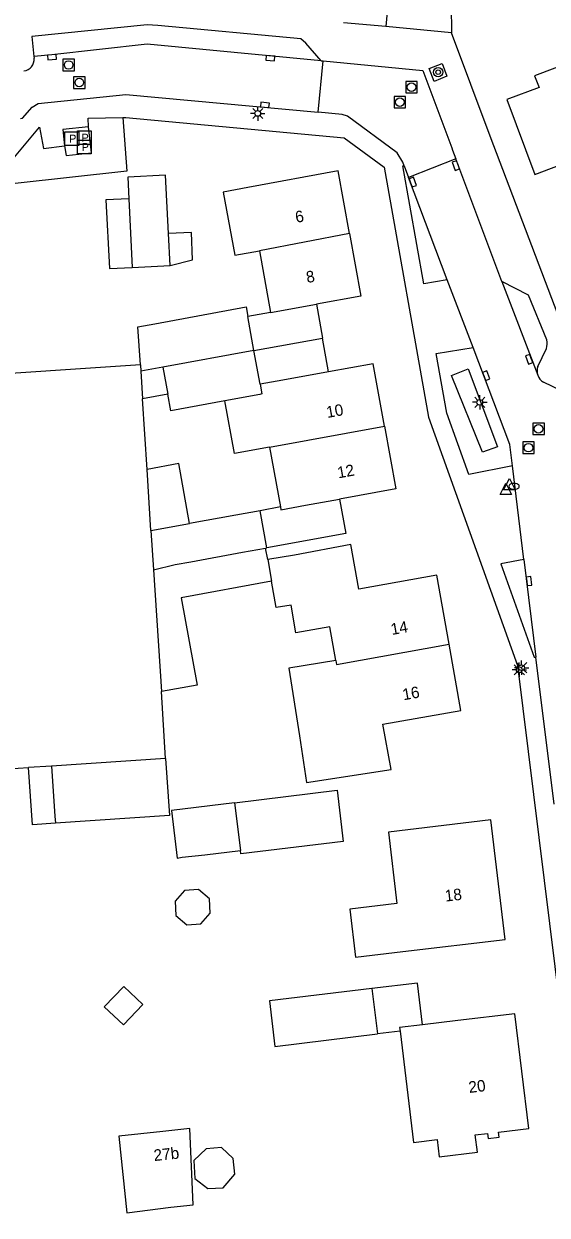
# Model space of a CAD drawing. Extents: x 140000 to 143000, y 403500 to 406000.
# Drawn here: x 140607.1 to 140652.7, y 403984.8 to 404088.8 of the extents above; entities that cross this region are included whole.
import ezdxf

# ---------------------------------------------------------------- set-up
doc = ezdxf.new("R2010")
doc.units = 0
for name, color, linetype in [('gg-anno-huisnummerreeks BGT', 7, 'Continuous'), ('gg-bbg-bijgebouw', 7, 'Continuous'), ('gg-bbg-hoofdgebouw', 7, 'Continuous'), ('gg-bbg-luifel en loopbrug', 7, 'Continuous'), ('gg-bbg-overig bouwwerk', 7, 'Continuous'), ('gg-bbg-tussenscheiding', 7, 'Continuous'), ('gg-knt-verharding', 7, 'Continuous'), ('gg-knt-verharding nz', 7, 'Continuous'), ('gg-kwrk-betonelement', 7, 'Continuous'), ('gt-grn-groengrens', 7, 'Continuous'), ('gt-symb-boom', 7, 'Continuous'), ('gt-symb-brandkraan', 7, 'Continuous'), ('gt-symb-brandput', 7, 'Continuous'), ('gt-symb-kolk', 7, 'Continuous'), ('gt-symb-lichtmast', 7, 'Continuous'), ('gt-symb-rioolschacht', 7, 'Continuous'), ('gt-symb-waterafsluiter', 7, 'Continuous')]:
    doc.layers.add(name, color=color, linetype=linetype)

# ---------------------------------------------------------------- blocks, each defined once
blk = doc.blocks.new('gt0-KOLK')
at = {"layer": 'gt-symb-kolk'}
blk.add_lwpolyline([(0, 0), (0.38, 0), (0.38, 0.4), (-0.37, 0.4), (-0.37, 0), (0, 0)], dxfattribs=at)
blk = doc.blocks.new('gt0-BR')
at = {"layer": 'gt-symb-brandkraan'}
for centre, radius, start, end in [((-0.24, 0), 0.206, 107.5669, 252.4331), ((0.6, -2.66), 3, 106.892, 107.5669), ((0, -0.69), 0.938, 73.108, 106.892), ((-0.6, -2.66), 3, 72.4331, 73.108), ((0.24, 0), 0.206, 287.567, 72.4331), ((0.6, 2.66), 3, 252.4331, 253.108), ((0, 0.69), 0.938, 253.108, 286.8921), ((-0.6, 2.66), 3, 286.8921, 287.567)]:
    blk.add_arc(centre, radius, start, end, dxfattribs=at)
blk = doc.blocks.new('gt0-RS')
at = {"layer": 'gt-symb-rioolschacht'}
blk.add_lwpolyline([(-0.5, -0.5), (0.5, -0.5), (0.5, 0.5), (-0.5, 0.5)], close=True, dxfattribs=at)
blk.add_circle((0, 0), 0.375, dxfattribs=at)
blk = doc.blocks.new('gt0-LMAST')
at = {"layer": 'gt-symb-lichtmast'}
for p, q in [((-0.18, 0.17), (-0.45, 0.44)), ((-0.01, 0.25), (-0.01, 0.62)), ((0.17, 0.17), (0.44, 0.44)), ((-0.26, 0), (-0.63, 0)), ((-0.18, -0.18), (-0.45, -0.45)), ((-0.01, -0.25), (-0.01, -0.63)), ((0.44, -0.45), (0.17, -0.18)), ((0.24, 0), (0.62, 0))]:
    blk.add_line(p, q, dxfattribs=at)
blk.add_circle((-0.01, 0), 0.25, dxfattribs=at)
blk = doc.blocks.new('gt0-BPUT')
at = {"layer": 'gt-symb-brandput'}
blk.add_lwpolyline([(-0.6, -0.6), (-0.6, 0.6), (0.6, 0.6), (0.6, -0.6)], close=True, dxfattribs=at)
blk.add_text('P', height=0.7, dxfattribs=at).set_placement((-0.23, -0.35))
blk = doc.blocks.new('gt0-BOOM')
at = {"layer": 'gt-symb-boom'}
for radius in [0.4, 0.2]:
    blk.add_circle((0, 0), radius, dxfattribs=at)
blk = doc.blocks.new('gt0-WAFSL')
at = {"layer": 'gt-symb-waterafsluiter'}
for p, q in [((-0.5, -0.33), (0, 0.67)), ((0, 0.67), (0.5, -0.33)), ((0.5, -0.33), (-0.5, -0.33))]:
    blk.add_line(p, q, dxfattribs=at)

msp = doc.modelspace()

# ---------------------------------------------------------------- linework, layer by layer
at = {"layer": 'gg-bbg-bijgebouw'}
for p, q in [((140616.22, 404073.53), (140616.52, 404067.54)), ((140619.83, 404067.72), (140619.69, 404070.5)), ((140616.52, 404067.54), (140619.83, 404067.72)), ((140627.14, 404060.3), (140626.6, 404063.26)), ((140627.69, 404057.34), (140627.14, 404060.3)), ((140619.19, 404058.84), (140619.62, 404056.47)), ((140628.27, 404043.07), (140627.67, 404046.31)), ((140618.16, 404044.57), (140621.53, 404045.19)), ((140628.15, 404043.05), (140628.27, 404043.07)), ((140625.45, 404020.82), (140625.96, 404016.66)), ((140637.42, 404004.61), (140637.9, 404000.65))]:
    msp.add_line(p, q, dxfattribs=at)
for points in [[(140619.69, 404070.5), (140619.42, 404075.6), (140616.13, 404075.42), (140616.22, 404073.53)], [(140617.24, 404059.04), (140617.02, 404062.36), (140618.49, 404062.62), (140626.45, 404064.09), (140626.6, 404063.26)], [(140619.19, 404058.84), (140619.19, 404058.84), (140617.27, 404058.49)], [(140624.59, 404055.9), (140619.89, 404055.04), (140619.62, 404056.47)], [(140627.67, 404046.31), (140625.55, 404045.92), (140621.53, 404045.19)], [(140618.38, 404041.15), (140620.26, 404041.61), (140621.64, 404041.86), (140626.14, 404042.68), (140628.15, 404043.05)], [(140609.49, 404024.03), (140609.78, 404019.64), (140609.82, 404019.04)], [(140619.44, 404024.68), (140619.77, 404019.7), (140609.82, 404019.04)], [(140625.45, 404020.82), (140634.39, 404021.91), (140634.93, 404017.45), (140625.99, 404016.36), (140625.96, 404016.66)], [(140637.42, 404004.61), (140628.48, 404003.53), (140628.96, 403999.56), (140637.9, 404000.65)]]:
    msp.add_lwpolyline(points, dxfattribs=at)
at = {"layer": 'gg-bbg-hoofdgebouw'}
for p, q in [((140627.62, 404068.99), (140628.58, 404063.61)), ((140628.58, 404063.61), (140632.58, 404064.34)), ((140617.27, 404058.49), (140617.43, 404056.06)), ((140617.82, 404049.91), (140617.43, 404056.06)), ((140628.49, 404051.85), (140629.45, 404046.64)), ((140618.16, 404044.57), (140617.82, 404049.91)), ((140628.34, 404042.06), (140628.68, 404040.15)), ((140618.38, 404041.15), (140619.07, 404030.52)), ((140619.44, 404024.68), (140619.07, 404030.52)), ((140602.27, 404023.55), (140607.49, 404023.9)), ((140609.49, 404024.03), (140607.49, 404023.9))]:
    msp.add_line(p, q, dxfattribs=at)
for points in [[(140655.53, 404084.57), (140655.14, 404085.6), (140651.61, 404084.27), (140652, 404083.25), (140649.19, 404082.19), (140651.64, 404075.66), (140655.39, 404077.07), (140655.51, 404076.76), (140659.55, 404078.28), (140659.43, 404078.59), (140662.9, 404079.89), (140660.44, 404086.42), (140655.53, 404084.57)], [(140635.46, 404070.49), (140634.47, 404075.96), (140626.61, 404074.52), (140624.45, 404074.12), (140625.46, 404068.6), (140627.62, 404068.99)], [(140635.46, 404070.49), (140636.45, 404065.04), (140632.58, 404064.34)], [(140638.53, 404053.68), (140637.54, 404059.12), (140633.65, 404058.42)], [(140617.24, 404059.04), (140585.01, 404056.89), (140585.21, 404053.56)], [(140633.65, 404058.42), (140629.65, 404057.7), (140627.69, 404057.34)], [(140628.49, 404051.85), (140625.43, 404051.3), (140624.59, 404055.9)], [(140638.53, 404053.68), (140639.52, 404048.22), (140634.6, 404047.33)], [(140629.45, 404046.64), (140629.49, 404046.4), (140631.62, 404046.79), (140634.6, 404047.33)], [(140644.16, 404034.67), (140643.08, 404040.69), (140636.29, 404039.46), (140635.58, 404043.35), (140630.66, 404042.44), (140628.34, 404042.06)], [(140634.27, 404033.23), (140633.75, 404036.18), (140630.79, 404035.66), (140630.37, 404038.08), (140629.09, 404037.85), (140628.68, 404040.15)], [(140634.27, 404033.23), (140630.17, 404032.58), (140631.11, 404026.66), (140631.73, 404022.6), (140639.09, 404023.72), (140638.39, 404027.67), (140645.19, 404028.88), (140644.16, 404034.67)], [(140635.98, 404007.34), (140640.12, 404007.83), (140649.05, 404008.88), (140647.79, 404019.33), (140638.86, 404018.25), (140639.61, 404012.02), (140635.49, 404011.53), (140635.98, 404007.34)], [(140639.88, 404000.89), (140641.06, 403991.18), (140643.1, 403991.43), (140643.28, 403989.93), (140646.62, 403990.34), (140646.44, 403991.83), (140647.49, 403991.96), (140647.55, 403991.52), (140648.52, 403991.64), (140648.45, 403992.08), (140651.1, 403992.4), (140649.88, 404002.41), (140644.92, 404001.81), (140641.83, 404001.44)], [(140641.83, 404001.44), (140639.84, 404001.2), (140639.88, 404000.89)], [(140616.06, 403985.03), (140619.88, 403985.53), (140621.83, 403985.73), (140621.54, 403992.38), (140619.19, 403992.13), (140615.36, 403991.73), (140616.06, 403985.03)]]:
    msp.add_lwpolyline(points, dxfattribs=at)
at = {"layer": 'gg-bbg-luifel en loopbrug'}
for p, q in [((140632.58, 404064.34), (140633.11, 404061.38)), ((140628.58, 404063.61), (140626.6, 404063.26)), ((140627.14, 404060.3), (140633.11, 404061.38)), ((140633.65, 404058.42), (140633.11, 404061.38)), ((140619.62, 404056.47), (140617.43, 404056.06)), ((140629.45, 404046.64), (140627.67, 404046.31)), ((140628.34, 404042.06), (140628.15, 404043.05)), ((140639.88, 404000.89), (140637.9, 404000.65))]:
    msp.add_line(p, q, dxfattribs=at)
for points in [[(140616.22, 404073.53), (140614.23, 404073.43), (140614.54, 404067.44), (140616.52, 404067.54)], [(140619.83, 404067.72), (140621.77, 404068.2), (140621.69, 404070.6), (140619.69, 404070.5)], [(140621.53, 404045.19), (140620.58, 404050.42), (140617.82, 404049.91)], [(140634.6, 404047.33), (140635.15, 404044.32), (140628.27, 404043.07)], [(140628.68, 404040.15), (140620.79, 404038.71), (140622.18, 404031.08), (140619.07, 404030.52)], [(140609.82, 404019.04), (140607.82, 404018.91), (140607.49, 404023.9)], [(140625.45, 404020.82), (140619.94, 404020.16), (140620.44, 404016), (140620.88, 404016.06), (140622.86, 404016.28), (140625.96, 404016.66)], [(140620.34, 404010.99), (140621.28, 404010.18), (140622.52, 404010.26), (140623.33, 404011.2), (140623.25, 404012.44), (140622.31, 404013.25), (140621.07, 404013.17), (140620.26, 404012.23), (140620.34, 404010.99)], [(140641.83, 404001.44), (140641.39, 404005.09), (140637.42, 404004.61)]]:
    msp.add_lwpolyline(points, dxfattribs=at)
at = {"layer": 'gg-bbg-overig bouwwerk'}
for points in [[(140614.09, 404003.01), (140615.76, 404001.43), (140617.45, 404003.22), (140615.78, 404004.8), (140614.09, 404003.01)], [(140624.32, 403990.75), (140622.98, 403990.62), (140621.89, 403989.59), (140621.97, 403988.03), (140623.11, 403987.16), (140624.45, 403987.23), (140625.46, 403988.42), (140625.33, 403989.79), (140624.32, 403990.75)]]:
    msp.add_lwpolyline(points, dxfattribs=at)
at = {"layer": 'gg-bbg-tussenscheiding'}
for p, q in [((140635.46, 404070.49), (140627.62, 404068.99)), ((140627.14, 404060.3), (140619.19, 404058.84)), ((140617.24, 404059.04), (140617.27, 404058.49)), ((140628.49, 404051.85), (140638.53, 404053.68)), ((140618.16, 404044.57), (140618.38, 404041.15)), ((140619.44, 404024.68), (140609.49, 404024.03))]:
    msp.add_line(p, q, dxfattribs=at)
for points in [[(140627.69, 404057.34), (140627.84, 404056.5), (140627.64, 404056.46), (140624.59, 404055.9)], [(140634.27, 404033.23), (140634.33, 404032.88), (140644.16, 404034.67)]]:
    msp.add_lwpolyline(points, dxfattribs=at)
at = {"layer": 'gg-knt-verharding'}
for p, q in [((140638.8, 404090.46), (140638.65, 404088.56)), ((140644.33, 404090.4), (140644.35, 404088.03)), ((140638.65, 404088.56), (140634.96, 404088.9)), ((140644.35, 404088.03), (140638.65, 404088.56)), ((140607.94, 404085.95), (140607.96, 404085.8)), ((140632.75, 404081.08), (140633.18, 404085.56)), ((140632.99, 404085.58), (140633.18, 404085.56)), ((140612.68, 404080.58), (140615.7, 404080.63)), ((140612.72, 404079.82), (140612.68, 404080.58)), ((140608.79, 404077.91), (140610.62, 404078.14)), ((140644.75, 404077.01), (140640.62, 404075.4)), ((140648.76, 404066.3), (140644.75, 404077.01)), ((140640.23, 404076.42), (140640.62, 404075.4)), ((140644, 404066.46), (140640.62, 404075.4)), ((140646.24, 404060.56), (140644, 404066.46)), ((140648.76, 404066.3), (140651.88, 404058.13)), ((140651.9, 404058.9), (140652.64, 404060.47)), ((140654.85, 404056.35), (140652.38, 404057.54)), ((140650.68, 404042.04), (140649.67, 404050.24)), ((140650.68, 404042.04), (140651.73, 404033.53)), ((140653.31, 404020.71), (140651.73, 404033.53))]:
    msp.add_line(p, q, dxfattribs=at)
for points in [[(140617.83, 404088.7), (140607.77, 404087.69), (140607.94, 404085.95)], [(140632.99, 404085.58), (140631.65, 404087.11), (140631.24, 404087.5), (140618.77, 404088.65), (140617.83, 404088.7)], [(140655.64, 404058.16), (140647.74, 404078.99), (140644.35, 404088.03)], [(140633.18, 404085.56), (140641.86, 404084.73), (140644.39, 404077.97), (140644.46, 404077.78), (140644.75, 404077.01)], [(140642.84, 404083.78), (140642.42, 404084.91), (140643.54, 404085.35), (140643.95, 404084.22), (140642.84, 404083.78)], [(140606.78, 404080.55), (140606.97, 404080.57), (140607.79, 404081.52), (140608.33, 404081.85), (140615.97, 404082.64), (140632.75, 404081.08)], [(140640.23, 404076.42), (140640.11, 404076.73), (140639.62, 404077.55), (140635.3, 404080.75), (140634.83, 404080.89), (140632.75, 404081.08)], [(140615.7, 404080.63), (140616.05, 404075.93), (140591.8, 404073.27)], [(140615.7, 404080.63), (140615.98, 404080.64), (140635.01, 404078.85), (140638.48, 404076.28), (140642.37, 404054.46), (140650.12, 404032.81), (140655.7, 403987.76), (140658.72, 403939.2)], [(140563.21, 404070.29), (140563.06, 404072.29), (140606.12, 404077), (140608.45, 404079.79), (140608.79, 404077.91)], [(140644, 404066.46), (140641.96, 404066.12), (140640.12, 404076.4), (140640.23, 404076.42)], [(140652.68, 404061.21), (140651.07, 404065.11), (140648.76, 404066.3)], [(140649.67, 404050.24), (140645.89, 404049.48), (140643.96, 404054.83), (140643.02, 404060.02), (140646.24, 404060.56)], [(140649.67, 404050.24), (140649.45, 404052.08), (140646.24, 404060.56)], [(140650.68, 404042.04), (140648.66, 404041.67), (140651.57, 404033.54), (140651.73, 404033.53)]]:
    msp.add_lwpolyline(points, dxfattribs=at)
for centre, radius, start, end in [((140606.96, 404085.69), 1.01, 276.4489, 5.979), ((140651.3, 404060.91), 1.41, 341.4789, 12.2463), ((140652.92, 404058.49), 1.1, 158.2579, 199.3675), ((140652.91, 404058.49), 1.09, 199.5255, 240.9211)]:
    msp.add_arc(centre, radius, start, end, dxfattribs=at)
at = {"layer": 'gg-knt-verharding nz'}
msp.add_lwpolyline([(140632.99, 404085.58), (140617.84, 404087.02), (140609.51, 404086.09), (140607.94, 404085.95)], dxfattribs=at)
at = {"layer": 'gg-kwrk-betonelement'}
for points in [[(140612.72, 404079.82), (140610.47, 404079.57), (140610.62, 404078.14)], [(140610.62, 404078.14), (140610.77, 404077.32), (140612.98, 404077.55), (140612.72, 404079.82)]]:
    msp.add_lwpolyline(points, dxfattribs=at)
at = {"layer": 'gt-grn-groengrens'}
msp.add_lwpolyline([(140648.38, 404051.89), (140647.07, 404051.41), (140644.35, 404058.11), (140645.82, 404058.68), (140648.38, 404051.89)], dxfattribs=at)

# ---------------------------------------------------------------- block references
at = {"layer": 'gt-symb-boom'}
msp.add_blockref('gt0-BOOM', (140643.2, 404084.58), dxfattribs=at)
at = {"layer": 'gt-symb-brandkraan'}
msp.add_blockref('gt0-BR', (140649.82, 404048.44), dxfattribs=at)
at = {"layer": 'gt-symb-brandput'}
for p in [(140611.26, 404078.78), (140612.34, 404078.86), (140612.35, 404078.05)]:
    msp.add_blockref('gt0-BPUT', p, dxfattribs=at)
at = {"layer": 'gt-symb-kolk'}
for p, rotation in [((140609.51, 404086.09), -174.74712094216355), ((140628.59, 404086), 174.59295144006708), ((140628.07, 404081.52), -5.301092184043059), ((140644.94, 404076.5), 110.5050409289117), ((140640.8, 404074.92), -69.2701571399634), ((140651.32, 404059.6), 110.89324200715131), ((140647.2, 404058.02), -69.26260973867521), ((140650.92, 404040.15), -82.97807670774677)]:
    msp.add_blockref('gt0-KOLK', p, dxfattribs=dict(at, rotation=rotation))
at = {"layer": 'gt-symb-lichtmast'}
for p in [(140627.48, 404080.98), (140646.84, 404055.77), (140650.48, 404032.61), (140650.28, 404032.43)]:
    msp.add_blockref('gt0-LMAST', p, dxfattribs=at)
at = {"layer": 'gt-symb-rioolschacht'}
for p in [(140610.98, 404085.21), (140611.91, 404083.67), (140640.88, 404083.27), (140639.86, 404081.96), (140651.96, 404053.45), (140651.08, 404051.81)]:
    msp.add_blockref('gt0-RS', p, dxfattribs=at)
at = {"layer": 'gt-symb-waterafsluiter'}
for p in [(140649.11, 404048.05), (140649.41, 404048.45)]:
    msp.add_blockref('gt0-WAFSL', p, dxfattribs=at)

# ---------------------------------------------------------------- texts
at = {"layer": 'gg-anno-huisnummerreeks BGT'}
for s, rotation, p in [('6', 10.2, (140630.83, 404071.43)), ('8', 10.2, (140631.78, 404066.18)), ('10', 10.2, (140633.54, 404054.4)), ('12', 10.2, (140634.5, 404049.13)), ('14', 10.1, (140639.16, 404035.46)), ('16', 10.1, (140640.18, 404029.76)), ('18', 6.8, (140643.84, 404012.19)), ('20', 6.9, (140645.91, 403995.49)), ('27b', 5.9, (140618.44, 403989.55))]:
    msp.add_text(s, height=1, rotation=rotation, dxfattribs=at).set_placement(p)

doc.saveas('drawing.dxf')
